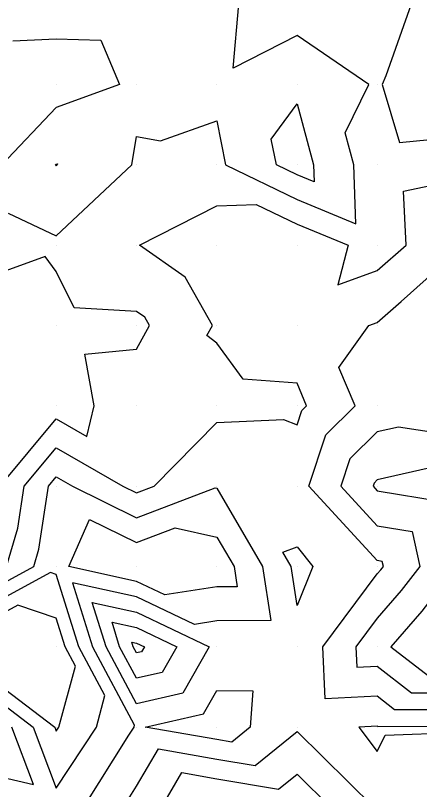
# Model space of a CAD drawing. Extents: x 2188792 to 2191981, y 386090 to 389710.
# Drawn here: x 2190985.1 to 2191035.5, y 388972.5 to 389068.9 of the extents above; entities that cross this region are included whole.
import ezdxf

# ---------------------------------------------------------------- set-up
doc = ezdxf.new("R2010")
doc.units = 0
for name, color, linetype in [('DTM Contours Major', 7, 'Continuous'), ('DTM Contours Minor', 7, 'Continuous'), ('Exist DTM QL2 LIDAR Elevation Point', 7, 'Continuous')]:
    doc.layers.add(name, color=color, linetype=linetype)

msp = doc.modelspace()

# ---------------------------------------------------------------- linework, layer by layer
at = {"layer": 'DTM Contours Major'}
for points in [[(2191040.206, 389016.504), (2191032.853, 389017.649), (2191030.205, 389017.048), (2191026.807, 389013.694), (2191025.678, 389010.296), (2191030.205, 389005.373), (2191034.563, 389004.653), (2191035.506, 389000.295), (2191033.202, 388997.298), (2191030.205, 388993.852), (2191027.549, 388990.294), (2191027.666, 388987.754), (2191030.205, 388987.885), (2191034.475, 388984.562), (2191040.206, 388984.549)], [(2190991.759, 389000.295), (2190994.331, 389006.166), (2191000.203, 389003.283), (2191005.024, 389005.116), (2191010.203, 389003.966), (2191012.35, 389000.295), (2191012.732, 388997.766), (2191010.203, 388997.747), (2191003.744, 388996.753), (2191000.203, 388998.437), (2190991.759, 389000.295)], [(2190989.474, 388999.567), (2190980.201, 388994.521), (2190972.14, 388990.294), (2190974.847, 388984.94), (2190980.201, 388985.68), (2190987.33, 388980.293), (2190990.201, 388972.675), (2190995.19, 388980.293), (2190996.258, 388984.237), (2190993.004, 388990.294), (2190990.201, 388999.319), (2190989.474, 388999.567)]]:
    msp.add_lwpolyline(points, dxfattribs=at)
at = {"layer": 'DTM Contours Minor'}
for points in [[(2190984.193, 389044.29), (2190990.201, 389041.467), (2190999.634, 389050.299), (2191000.203, 389053.856), (2191003.208, 389053.304), (2191010.203, 389055.778), (2191011.293, 389050.299), (2191020.204, 389045.985), (2191027.534, 389042.97), (2191027.285, 389050.299), (2191026.212, 389054.293), (2191029.172, 389060.3), (2191020.204, 389066.411), (2191012.239, 389062.336), (2191012.942, 389070.301)], [(2191034.421, 389070.301), (2191031.287, 389061.382), (2191030.834, 389060.3), (2191032.998, 389053.092), (2191040.206, 389053.785)], [(2190984.771, 389065.73), (2190990.201, 389066.01), (2190995.747, 389065.846), (2190998.057, 389060.3), (2190990.201, 389057.446), (2190983.416, 389050.299)], [(2191020.204, 389049.054), (2191017.631, 389050.299), (2191016.992, 389053.512), (2191020.204, 389057.91), (2191022.249, 389050.299), (2191022.321, 389048.183), (2191020.204, 389049.054)], [(2190990.124, 389050.222), (2190990.114, 389050.299), (2190990.201, 389050.391), (2190990.346, 389050.443), (2190990.323, 389050.299), (2190990.201, 389050.186), (2190990.124, 389050.222)], [(2190983.986, 389000.295), (2190985.413, 389005.083), (2190986.205, 389010.296), (2190990.201, 389015.062), (2190998.504, 389010.296), (2191000.203, 389009.461), (2191002.397, 389010.296), (2191010.203, 389018.238), (2191018.502, 389018.594), (2191020.204, 389017.921), (2191020.796, 389019.704), (2191021.396, 389020.296), (2191020.204, 389023.107), (2191013.511, 389023.604), (2191010.203, 389028.091), (2191008.963, 389029.057), (2191009.652, 389030.297), (2191006.247, 389036.341), (2191000.586, 389040.298), (2191010.203, 389045.183), (2191015.128, 389045.375), (2191020.204, 389042.917), (2191026.57, 389040.298), (2191025.288, 389035.381), (2191030.205, 389037.144), (2191033.815, 389040.298), (2191033.479, 389047.025), (2191040.206, 389048.425)], [(2191040.206, 388982.443), (2191032.374, 388982.461), (2191030.205, 388984.149), (2191023.725, 388983.813), (2191023.427, 388990.294), (2191030.205, 388999.373), (2191030.634, 388999.866), (2191030.964, 389000.295), (2191030.829, 389000.918), (2191030.205, 389001.021), (2191021.675, 389010.296), (2191023.801, 389016.699), (2191027.446, 389020.296), (2191025.415, 389025.087), (2191029.158, 389030.297), (2191030.205, 389030.673), (2191033.18, 389033.272), (2191040.206, 389039.538)], [(2190983.176, 389010.296), (2190990.201, 389018.674), (2190994.01, 389016.488), (2190994.923, 389020.296), (2190993.749, 389026.749), (2191000.203, 389027.373), (2191001.826, 389030.297), (2191001.241, 389031.336), (2191000.203, 389032.062), (2190992.419, 389032.515), (2190990.201, 389037.03), (2190988.797, 389038.894), (2190980.201, 389035.79)], [(2191059.775, 389009.862), (2191058.891, 389010.296), (2191050.207, 389011.947), (2191047.317, 389013.185), (2191040.206, 389012.395), (2191037.719, 389012.782), (2191030.205, 389011.078), (2191029.812, 389010.689), (2191029.681, 389010.296), (2191030.205, 389009.725), (2191038.298, 389008.387), (2191040.047, 389000.295), (2191035.77, 388994.73), (2191031.912, 388990.294), (2191036.576, 388986.664), (2191040.206, 388986.655), (2191043.634, 388986.866), (2191050.207, 388989.991), (2191050.408, 388990.092), (2191050.879, 388990.294), (2191056.661, 388993.841), (2191058.618, 389000.295), (2191059.775, 389009.862)], [(2190980.201, 388996.378), (2190987.398, 389000.295), (2190988.042, 389002.454), (2190989.234, 389010.296), (2190990.201, 389011.45), (2190992.212, 389010.296), (2191000.203, 389006.372), (2191010.007, 389010.099), (2191010.203, 389010.055), (2191015.911, 389000.295), (2191016.925, 388993.573), (2191010.203, 388993.523), (2191007.405, 388993.092), (2191000.203, 388996.518), (2190992.223, 388998.273), (2190994.701, 388990.294), (2190999.926, 388980.569), (2190999.851, 388980.293), (2190999.183, 388979.273), (2190993.533, 388970.292)], [(2191019.471, 389000.295), (2191018.438, 389002.061), (2191020.204, 389002.752), (2191022.187, 389000.295), (2191020.204, 388995.436), (2191019.471, 389000.295)], [(2190985.401, 388995.494), (2190980.201, 388992.664), (2190975.681, 388990.294), (2190977.199, 388987.292), (2190980.201, 388987.706), (2190990.012, 388980.293), (2190990.201, 388979.791), (2190990.53, 388980.293), (2190992.591, 388987.904), (2190991.307, 388990.294), (2190990.201, 388993.854), (2190985.401, 388995.494)], [(2190996.397, 388990.294), (2190994.684, 388995.812), (2191000.203, 388994.598), (2191009.253, 388990.294), (2191005.977, 388984.519), (2191000.203, 388983.212), (2190996.397, 388990.294)], [(2190998.094, 388990.294), (2190997.145, 388993.351), (2191000.203, 388992.679), (2191005.217, 388990.294), (2191003.402, 388987.094), (2191000.203, 388986.37), (2190998.094, 388990.294)], [(2190999.791, 388990.294), (2190999.606, 388990.89), (2191000.203, 388990.759), (2191001.181, 388990.294), (2191000.827, 388989.669), (2191000.203, 388989.528), (2190999.791, 388990.294)], [(2191001.256, 388980.293), (2191008.553, 388981.943), (2191010.203, 388984.854), (2191014.708, 388984.798), (2191014.381, 388980.293), (2191012.073, 388978.423), (2191010.203, 388978.735), (2191001.256, 388980.293)], [(2190980.201, 388974.812), (2190987.339, 388973.155), (2190984.648, 388980.293)], [(2190990.201, 388953.281), (2190982.253, 388960.291), (2190990.201, 388967.654), (2190998.544, 388970.292), (2191000.203, 388972.928), (2191002.922, 388977.573), (2191010.203, 388976.305), (2191014.99, 388975.506), (2191020.204, 388979.73), (2191029.808, 388970.292), (2191028.872, 388968.958), (2191024.817, 388960.291), (2191022.327, 388958.168), (2191020.204, 388956.954), (2191015.199, 388960.291), (2191012.32, 388962.408), (2191010.203, 388961.915), (2191004.284, 388966.21), (2191005.746, 388960.291), (2191003.792, 388956.702), (2191000.203, 388957.871), (2190997.333, 388953.16), (2190990.201, 388953.281)], [(2191040.206, 388980.337), (2191030.273, 388980.36), (2191030.205, 388980.412), (2191027.895, 388980.293), (2191030.205, 388977.273), (2191031.185, 388979.312), (2191040.206, 388979.627), (2191040.373, 388980.126), (2191050.207, 388978.275), (2191053.979, 388974.064), (2191060.104, 388970.292)], [(2191017.907, 388972.589), (2191020.204, 388974.45), (2191024.435, 388970.292), (2191020.204, 388964.264), (2191016.731, 388966.818), (2191010.203, 388965.3), (2191003.323, 388970.292), (2191005.864, 388974.631), (2191010.203, 388973.876), (2191017.907, 388972.589)]]:
    msp.add_lwpolyline(points, dxfattribs=at)
at = {"layer": 'Exist DTM QL2 LIDAR Elevation Point'}
for p, q in [((2190990.201, 389060.3), (2190990.201, 389060.3)), ((2191000.203, 389060.3), (2191000.203, 389060.3)), ((2191010.203, 389060.3), (2191010.203, 389060.3)), ((2191020.204, 389060.3), (2191020.204, 389060.3)), ((2191030.205, 389060.3), (2191030.205, 389060.3)), ((2190990.201, 389050.299), (2190990.201, 389050.299)), ((2191000.203, 389050.299), (2191000.203, 389050.299)), ((2191010.203, 389050.299), (2191010.203, 389050.299)), ((2191020.204, 389050.299), (2191020.204, 389050.299)), ((2191030.205, 389050.299), (2191030.205, 389050.299)), ((2190990.201, 389040.298), (2190990.201, 389040.298)), ((2191000.203, 389040.298), (2191000.203, 389040.298)), ((2191010.203, 389040.298), (2191010.203, 389040.298)), ((2191020.204, 389040.298), (2191020.204, 389040.298)), ((2191030.205, 389040.298), (2191030.205, 389040.298)), ((2190990.201, 389030.297), (2190990.201, 389030.297)), ((2191000.203, 389030.297), (2191000.203, 389030.297)), ((2191010.203, 389030.297), (2191010.203, 389030.297)), ((2191020.204, 389030.297), (2191020.204, 389030.297)), ((2191030.205, 389030.297), (2191030.205, 389030.297)), ((2190990.201, 389020.296), (2190990.201, 389020.296)), ((2191000.203, 389020.296), (2191000.203, 389020.296)), ((2191010.203, 389020.296), (2191010.203, 389020.296)), ((2191020.204, 389020.296), (2191020.204, 389020.296)), ((2191030.205, 389020.296), (2191030.205, 389020.296)), ((2190990.201, 389010.296), (2190990.201, 389010.296)), ((2191000.203, 389010.296), (2191000.203, 389010.296)), ((2191010.203, 389010.296), (2191010.203, 389010.296)), ((2191020.204, 389010.296), (2191020.204, 389010.296)), ((2191030.205, 389010.296), (2191030.205, 389010.296)), ((2190990.201, 389000.295), (2190990.201, 389000.295)), ((2191000.203, 389000.295), (2191000.203, 389000.295)), ((2191010.203, 389000.295), (2191010.203, 389000.295)), ((2191020.204, 389000.295), (2191020.204, 389000.295)), ((2191030.205, 389000.295), (2191030.205, 389000.295)), ((2190990.201, 388990.294), (2190990.201, 388990.294)), ((2191000.203, 388990.294), (2191000.203, 388990.294)), ((2191010.203, 388990.294), (2191010.203, 388990.294)), ((2191020.204, 388990.294), (2191020.204, 388990.294)), ((2191030.205, 388990.294), (2191030.205, 388990.294)), ((2190990.201, 388980.293), (2190990.201, 388980.293)), ((2191000.203, 388980.293), (2191000.203, 388980.293)), ((2191010.203, 388980.293), (2191010.203, 388980.293)), ((2191020.204, 388980.293), (2191020.204, 388980.293)), ((2191030.205, 388980.293), (2191030.205, 388980.293))]:
    msp.add_line(p, q, dxfattribs=at)

doc.saveas('drawing.dxf')
